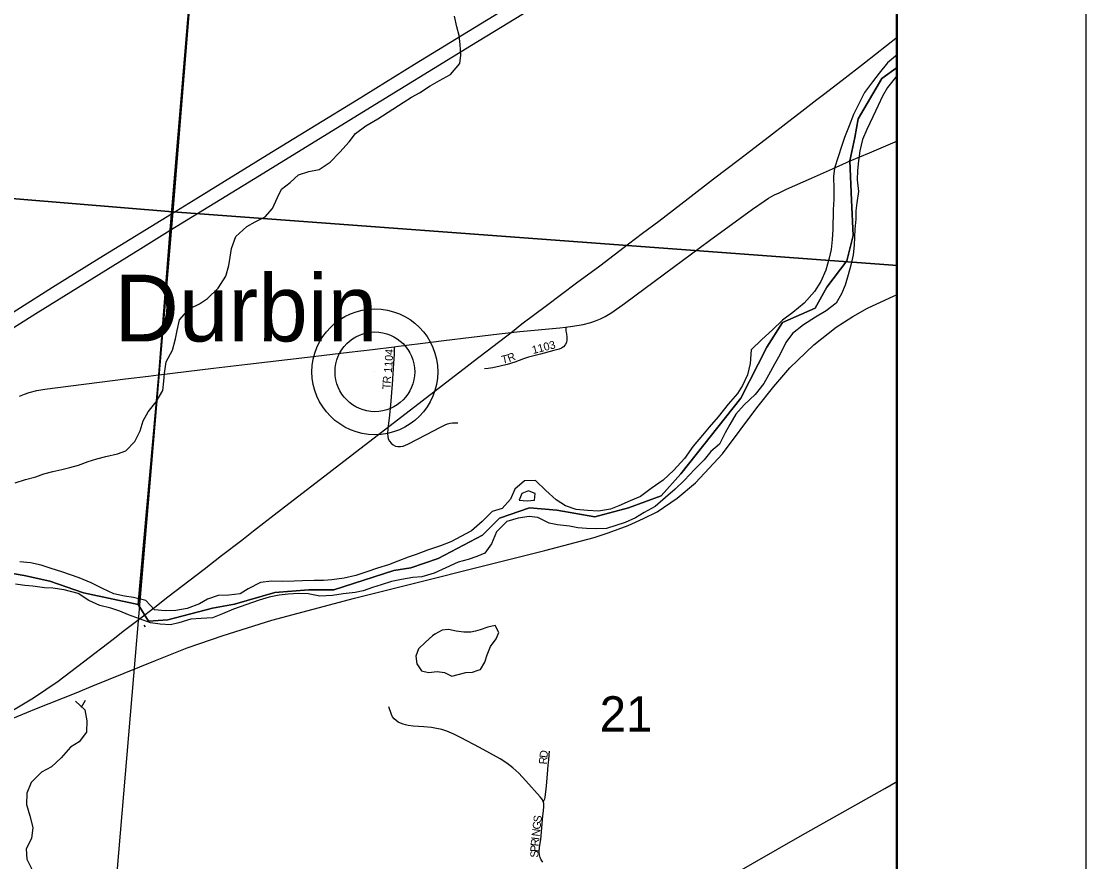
# Model space of a CAD drawing. Extents: x 0 to 680, y 0 to 440.
# Drawn here: x 268.81 to 288.52, y 293.89 to 309.46 of the extents above; entities that cross this region are included whole.
import ezdxf

# ---------------------------------------------------------------- set-up
doc = ezdxf.new("R2010")
doc.units = 0
for name, color, linetype in [('GM_X_Adjacent_County', 7, 'Continuous'), ('GM_X_County', 7, 'Continuous'), ('GM_X_County_Road', 7, 'Continuous'), ('GM_X_Major_River', 7, 'Continuous'), ('GM_X_Minor_Lake', 7, 'Continuous'), ('GM_X_Minor_River', 7, 'Continuous'), ('GM_X_Rail_Line', 7, 'Continuous'), ('GM_X_Section', 7, 'Continuous'), ('GM_X_Section_Text', 7, 'Continuous'), ('GM_X_State_Route', 7, 'Continuous'), ('GM_X_Township', 7, 'Continuous'), ('GM_X_Township_Subdivision', 7, 'Continuous'), ('GM_X_Township_Subdivision_Text', 7, 'Continuous'), ('GM_X_Unincorporated', 7, 'Continuous'), ('GM_X_Unincorporated_Location', 7, 'Continuous'), ('GM_X_Unincorporated_Text', 7, 'Continuous'), ('SH_Data', 7, 'Continuous'), ('SH_Text', 7, 'Continuous')]:
    doc.layers.add(name, color=color, linetype=linetype)

msp = doc.modelspace()

# ---------------------------------------------------------------- linework, layer by layer
at = {"layer": 'GM_X_Adjacent_County'}
msp.add_lwpolyline([(285.035, 209.752), (285.035, 415.359)], dxfattribs=at)
at = {"layer": 'GM_X_County'}
msp.add_lwpolyline([(285.035, 209.752), (285.035, 415.359)], dxfattribs=at)
at = {"layer": 'GM_X_County_Road'}
for points in [[(284.161, 306.872), (284.338, 306.946), (284.514, 307.017), (284.863, 307.168), (285.035, 307.241)], [(278.888, 303.792), (279.021, 303.81), (279.212, 303.843), (279.353, 303.877), (279.444, 303.907), (279.533, 303.943), (279.62, 303.986), (279.744, 304.06), (279.982, 304.227), (280.722, 304.78), (281.554, 305.397), (282.121, 305.808), (282.35, 305.977), (282.565, 306.125), (282.647, 306.178), (282.69, 306.202), (282.757, 306.239), (282.843, 306.282), (282.977, 306.344), (283.442, 306.552), (283.83, 306.721), (284.088, 306.841), (284.129, 306.858), (284.155, 306.869), (284.161, 306.872)], [(275.715, 303.427), (275.795, 303.437), (276.396, 303.511), (276.634, 303.543), (277.147, 303.606), (277.502, 303.652), (277.658, 303.67), (278.043, 303.708), (278.781, 303.779), (278.888, 303.792)], [(271.348, 302.908), (271.355, 302.908), (272.371, 303.034), (272.999, 303.106), (274.107, 303.233), (274.88, 303.326), (275.314, 303.377), (275.715, 303.427)], [(268.776, 302.511), (268.866, 302.55), (268.957, 302.581), (269.098, 302.618), (269.242, 302.644), (269.725, 302.706), (270.256, 302.772), (270.737, 302.833), (271.165, 302.885), (271.348, 302.908)], [(280.839, 292.986), (280.874, 293.006), (281.927, 293.615), (283.235, 294.366), (284.803, 295.249), (285.035, 295.38)]]:
    msp.add_lwpolyline(points, dxfattribs=at)
at = {"layer": 'GM_X_Major_River'}
for points in [[(285.035, 308.839), (284.852, 308.685), (284.693, 308.498), (284.57, 308.334), (284.423, 308.135), (284.317, 307.929), (284.223, 307.729), (284.141, 307.522), (284.053, 307.304), (283.996, 307.138), (283.938, 306.943), (283.868, 306.736), (283.852, 306.582), (283.853, 306.344), (283.855, 306.159), (283.844, 305.963), (283.836, 305.6), (283.826, 305.415), (283.804, 305.231), (283.77, 305.071), (283.706, 304.846), (283.618, 304.634), (283.495, 304.452), (283.305, 304.236), (283.099, 304.062), (282.905, 303.923), (282.717, 303.743), (282.522, 303.563), (282.327, 303.37), (282.304, 303.121), (282.257, 302.907), (282.164, 302.713), (282.071, 302.56), (281.9, 302.362), (281.716, 302.133), (281.545, 301.941), (281.422, 301.789), (281.251, 301.584), (281.091, 301.361), (280.896, 301.145), (280.695, 300.959), (280.471, 300.803), (280.278, 300.653), (280.085, 300.574), (279.875, 300.483), (279.719, 300.421), (279.498, 300.384), (279.295, 300.394), (279.082, 300.417), (278.887, 300.481), (278.711, 300.592), (278.522, 300.764), (278.334, 300.954), (278.126, 300.947), (277.947, 300.793), (277.871, 300.604), (277.713, 300.435), (277.527, 300.38), (277.344, 300.193), (277.144, 300.019), (276.764, 299.813), (276.572, 299.74), (276.332, 299.662), (276.122, 299.583), (275.972, 299.533), (275.78, 299.459), (275.606, 299.392), (275.408, 299.325), (275.21, 299.257), (275.006, 299.19), (274.791, 299.142), (274.558, 299.111), (274.403, 299.097), (274.23, 299.1), (274.015, 299.093), (273.861, 299.085), (273.64, 299.083), (273.444, 299.088), (273.241, 299.062), (273.012, 298.942)], [(285.035, 308.469), (284.995, 308.414), (284.848, 308.227), (284.755, 308.068), (284.674, 307.897), (284.58, 307.685), (284.467, 307.449), (284.386, 307.267), (284.339, 307.059), (284.311, 306.869), (284.295, 306.691), (284.291, 306.519), (284.31, 306.304), (284.282, 306.096), (284.266, 305.948), (284.263, 305.793), (284.247, 305.609), (284.238, 305.46), (284.234, 305.311), (284.212, 305.133), (284.172, 304.937), (284.121, 304.76), (284.063, 304.571), (284, 304.411), (283.9, 304.235), (283.713, 304.096), (283.514, 303.975), (283.296, 303.837), (283.09, 303.675), (282.967, 303.505), (282.855, 303.281), (282.756, 303.105), (282.644, 302.899), (282.557, 302.746), (282.398, 302.541), (282.197, 302.355), (282.038, 302.18), (281.927, 301.986), (281.846, 301.833), (281.74, 301.627), (281.576, 301.488), (281.454, 301.335), (281.277, 301.155), (281.088, 300.957), (280.918, 300.788), (280.736, 300.637), (280.547, 300.468), (280.342, 300.36), (280.185, 300.262), (279.993, 300.171), (279.819, 300.115), (279.645, 300.065), (279.466, 300.057), (279.276, 300.061), (279.116, 300.077), (278.962, 300.104), (278.736, 300.133), (278.582, 300.16), (278.376, 300.266), (278.216, 300.287), (278.012, 300.256), (277.803, 300.189), (277.608, 300.003), (277.519, 299.778), (277.396, 299.603), (277.246, 299.546), (277.084, 299.49), (276.899, 299.441), (276.67, 299.333), (276.454, 299.236), (276.226, 299.17), (276.059, 299.156), (275.85, 299.118), (275.664, 299.081), (275.472, 299.02), (275.31, 298.969), (275.142, 298.908), (274.993, 298.875), (274.772, 298.85)], [(278.278, 300.729), (278.203, 300.759), (278.078, 300.713), (278.029, 300.588)], [(278.029, 300.588), (278.177, 300.575), (278.314, 300.585), (278.328, 300.71), (278.278, 300.729)], [(273.012, 298.942), (272.861, 298.85), (272.652, 298.825), (272.456, 298.824), (272.258, 298.751), (272.107, 298.665), (271.879, 298.58), (271.67, 298.543), (271.473, 298.536), (271.277, 298.558), (271.114, 298.728), (270.889, 298.786), (270.723, 298.808), (270.522, 298.854), (270.31, 298.954), (270.103, 299.054), (269.879, 299.148), (269.72, 299.205), (269.56, 299.262), (269.365, 299.32), (269.176, 299.384), (268.981, 299.424), (268.779, 299.446)], [(274.772, 298.85), (274.569, 298.819), (274.337, 298.812), (274.123, 298.853), (273.951, 298.856), (273.748, 298.849), (273.587, 298.829), (273.401, 298.791), (273.216, 298.736), (272.736, 298.567), (272.537, 298.482), (272.351, 298.409), (272.142, 298.396), (271.946, 298.382), (271.724, 298.316), (271.574, 298.277), (271.378, 298.288), (271.2, 298.315), (270.999, 298.391), (270.793, 298.461), (270.633, 298.53), (270.468, 298.587), (270.261, 298.639), (270.06, 298.727), (269.861, 298.857), (269.601, 298.928), (269.393, 298.956), (269.238, 298.965), (269.025, 298.994), (268.876, 299.009), (268.704, 299.031)]]:
    msp.add_lwpolyline(points, dxfattribs=at)
at = {"layer": 'GM_X_Minor_Lake'}
for points in [[(277.272, 297.439), (277.312, 297.453), (277.391, 297.589), (277.435, 297.725), (277.496, 297.879), (277.605, 298.02), (277.654, 298.138), (277.584, 298.264), (277.447, 298.236), (277.309, 298.184), (277.22, 298.161), (277.131, 298.144), (277.006, 298.14), (276.863, 298.159), (276.721, 298.191), (276.602, 298.18), (276.47, 298.105)], [(276.47, 298.105), (276.422, 298.075), (276.296, 297.958), (276.164, 297.835), (276.114, 297.699), (276.136, 297.556), (276.218, 297.424), (276.348, 297.393), (276.509, 297.415), (276.646, 297.395), (276.782, 297.328), (277.044, 297.396), (277.163, 297.401), (277.272, 297.439)]]:
    msp.add_lwpolyline(points, dxfattribs=at)
at = {"layer": 'GM_X_Minor_River'}
for points in [[(268.698, 300.906), (268.889, 300.969), (269.08, 301.021), (269.229, 301.072), (269.39, 301.118), (269.557, 301.158), (269.706, 301.191), (269.867, 301.237), (270.046, 301.3), (270.208, 301.352), (270.375, 301.398), (270.589, 301.443), (270.745, 301.5), (270.913, 301.676), (271.011, 301.871), (271.067, 302.055), (271.158, 302.226), (271.309, 302.409), (271.43, 302.615), (271.45, 302.788), (271.464, 302.936), (271.49, 303.15), (271.612, 303.362), (271.662, 303.576), (271.694, 303.73), (271.738, 303.925), (271.919, 304.131), (272.11, 304.224), (272.26, 304.323), (272.452, 304.511), (272.598, 304.736), (272.654, 304.931), (272.674, 305.085), (272.699, 305.251), (272.785, 305.47), (272.984, 305.658), (273.14, 305.74), (273.325, 305.833), (273.464, 305.991), (273.555, 306.192), (273.629, 306.346), (273.791, 306.469), (273.941, 306.61), (274.132, 306.673), (274.323, 306.712), (274.527, 306.847), (274.707, 307.035), (274.882, 307.223), (274.997, 307.376), (275.189, 307.517), (275.411, 307.651), (275.878, 307.954), (276.034, 308.048), (276.184, 308.129), (276.381, 308.263), (276.555, 308.362), (276.759, 308.473), (276.928, 308.673), (276.947, 308.827), (276.938, 309.024), (276.916, 309.196), (276.877, 309.351), (276.831, 309.548)], [(271.076, 298.273), (271.105, 298.239)], [(269.813, 296.863), (269.984, 296.701), (270.023, 296.498), (270.014, 296.29), (269.881, 296.114), (269.72, 296.015), (269.545, 295.815), (269.37, 295.65), (269.185, 295.551), (268.992, 295.357), (268.912, 295.162), (268.904, 294.948), (268.967, 294.74), (269.023, 294.525), (268.997, 294.323), (268.9, 294.128), (268.909, 293.938), (269.025, 293.717)], [(269.927, 296.755), (269.998, 296.885)]]:
    msp.add_lwpolyline(points, dxfattribs=at)
at = {"layer": 'GM_X_Rail_Line'}
for points in [[(277.904, 303.713), (278.08, 303.853), (278.533, 304.192), (279.091, 304.612), (279.52, 304.929), (280.056, 305.333), (280.315, 305.529), (280.614, 305.756), (281.16, 306.175), (281.628, 306.537), (282.112, 306.903), (282.666, 307.331), (282.968, 307.562), (283.264, 307.792), (283.543, 308.005), (283.667, 308.103), (284.013, 308.368), (284.426, 308.686), (285.035, 309.167)], [(268.551, 296.505), (269.088, 296.728), (269.827, 297.02), (270.134, 297.149), (271.293, 297.619), (271.883, 297.851), (272.55, 298.082), (273.449, 298.366), (274.98, 298.773), (278.507, 299.653), (279.417, 299.894), (279.679, 299.981), (280.045, 300.117), (280.334, 300.245), (280.587, 300.372), (280.954, 300.626), (281.293, 300.906), (281.795, 301.443), (282.433, 302.294), (282.743, 302.692), (283.038, 303.035), (283.483, 303.462), (283.898, 303.788), (284.209, 303.99), (284.479, 304.141), (284.976, 304.371), (285.035, 304.394)], [(277.063, 303.068), (277.178, 303.157), (277.904, 303.713)], [(267.272, 295.992), (267.798, 296.242), (268.108, 296.396), (268.3, 296.493), (268.495, 296.604), (268.606, 296.667), (269.034, 296.927), (269.489, 297.235), (269.964, 297.59), (270.508, 298.01), (270.723, 298.177), (270.993, 298.386), (271.281, 298.606), (271.525, 298.797), (272.194, 299.312), (272.515, 299.56), (272.89, 299.849), (273.111, 300.018), (273.492, 300.315), (273.764, 300.523), (274.108, 300.788), (277.063, 303.068)]]:
    msp.add_lwpolyline(points, dxfattribs=at)
at = {"layer": 'GM_X_Section'}
for points in [[(257.365, 323.612), (272.932, 322.173), (271.613, 305.928), (256.695, 307.161)], [(285.035, 304.934), (285.035, 321.065), (272.932, 322.173), (271.613, 305.928)], [(256.695, 307.161), (271.613, 305.928), (270.277, 290.122), (255.254, 291.464)], [(285.035, 288.93), (285.035, 304.934), (271.613, 305.928), (270.277, 290.122)]]:
    msp.add_lwpolyline(points, close=True, dxfattribs=at)
at = {"layer": 'GM_X_State_Route'}
for points in [[(268.521, 303.985), (269.386, 304.529), (270.254, 305.067), (271.592, 305.89), (271.993, 306.137), (273.441, 307.03), (274.27, 307.538), (275.015, 307.997), (276.092, 308.66), (278.786, 310.315), (280.482, 311.363), (281.891, 312.23), (282.637, 312.688), (283.507, 313.223), (285.035, 314.165)], [(261.287, 299.13), (261.918, 299.536), (262.844, 300.109), (263.215, 300.339), (264.371, 301.067), (265.118, 301.538), (267.277, 302.907), (269.08, 304.045), (271.02, 305.251), (271.568, 305.588), (273.218, 306.603), (275.117, 307.768), (277.147, 309.013), (279.326, 310.349), (281.604, 311.761), (282.831, 312.515), (284.787, 313.72), (285.035, 313.873)]]:
    msp.add_lwpolyline(points, dxfattribs=at)
at = {"layer": 'GM_X_Township'}
for points in [[(272.434, 315.959), (271.592, 305.89), (271.568, 305.588), (271.355, 302.908), (270.974, 298.654), (271.162, 298.344), (271.525, 298.369), (272.347, 298.586), (272.757, 298.659), (273.507, 298.876), (274.135, 298.925), (274.594, 298.925), (275.706, 299.287), (276.02, 299.336), (276.527, 299.505), (277.349, 299.94), (277.663, 300.254), (278.219, 300.448), (278.726, 300.399), (279.427, 300.278), (280.055, 300.448), (280.659, 300.665), (281.022, 301.076), (282.134, 302.477), (282.617, 303.42), (282.907, 303.879), (283.511, 304.145), (283.728, 304.531), (284.095, 305.017), (284.211, 305.491), (284.186, 306.141), (284.155, 306.869), (284.246, 307.301), (284.308, 307.649), (284.743, 308.398), (285.035, 308.609), (285.035, 336.894)], [(267.852, 299.364), (268.864, 299.192), (269.338, 299.085), (269.962, 298.87), (270.974, 298.654), (271.355, 302.908), (271.568, 305.588), (271.592, 305.89), (272.434, 315.959), (272.949, 322.12), (273.328, 326.241)], [(285.035, 209.752), (285.035, 308.609), (284.743, 308.398), (284.308, 307.649), (284.246, 307.301), (284.155, 306.869), (284.186, 306.141), (284.211, 305.491), (284.095, 305.017), (283.728, 304.531), (283.511, 304.145), (282.907, 303.879), (282.617, 303.42), (282.134, 302.477), (281.022, 301.076), (280.659, 300.665), (280.055, 300.448), (279.427, 300.278), (278.726, 300.399), (278.219, 300.448), (277.663, 300.254), (277.349, 299.94), (276.527, 299.505), (276.02, 299.336), (275.706, 299.287), (274.594, 298.925), (274.135, 298.925), (273.507, 298.876), (272.757, 298.659), (272.347, 298.586), (271.525, 298.369), (271.162, 298.344), (270.974, 298.654), (269.962, 298.87), (269.338, 299.085), (268.864, 299.192), (267.852, 299.364)]]:
    msp.add_lwpolyline(points, dxfattribs=at)
at = {"layer": 'GM_X_Township_Subdivision'}
for points in [[(278.888, 303.792), (278.89, 303.775), (278.896, 303.72), (278.905, 303.667), (278.913, 303.603), (278.913, 303.557), (278.904, 303.509), (278.883, 303.466), (278.851, 303.429), (278.812, 303.401), (278.767, 303.381), (278.671, 303.358), (278.425, 303.294), (278.203, 303.234), (278.111, 303.203), (277.947, 303.143), (277.805, 303.1), (277.679, 303.07), (277.541, 303.04), (277.457, 303.024), (277.386, 303.017)], [(275.715, 303.427), (275.715, 303.389), (275.715, 303.291), (275.703, 303.123), (275.676, 302.736), (275.643, 302.349), (275.62, 302.107), (275.605, 301.962), (275.598, 301.914), (275.591, 301.817), (275.594, 301.769), (275.605, 301.722), (275.627, 301.678), (275.657, 301.64), (275.694, 301.61), (275.736, 301.59), (275.783, 301.578), (275.832, 301.578), (275.879, 301.588), (275.97, 301.623), (276.315, 301.803), (276.572, 301.939), (276.659, 301.981), (276.704, 301.998), (276.75, 302.012), (276.797, 302.02), (276.844, 302.022), (276.891, 302.019)], [(278.472, 295.007), (278.459, 295.037), (278.448, 295.056), (278.417, 295.094), (278.153, 295.389), (278.02, 295.529), (277.913, 295.628), (277.798, 295.717), (277.677, 295.796), (277.295, 296.007), (276.952, 296.187), (276.821, 296.251), (276.687, 296.307), (276.595, 296.338), (276.501, 296.361), (276.406, 296.376), (276.261, 296.389), (276.067, 296.402), (275.971, 296.414), (275.924, 296.425), (275.878, 296.439), (275.832, 296.456), (275.789, 296.477), (275.749, 296.504), (275.714, 296.538), (275.685, 296.577), (275.663, 296.62), (275.614, 296.757)], [(278.472, 295.007), (278.481, 295.014), (278.488, 295.019), (278.494, 295.029), (278.501, 295.054), (278.508, 295.083), (278.534, 295.296), (278.552, 295.514), (278.568, 295.681), (278.576, 295.779), (278.583, 295.868), (278.591, 295.938), (278.591, 295.937)], [(278.464, 293.885), (278.438, 293.926), (278.418, 293.97), (278.405, 294.016), (278.401, 294.065), (278.408, 294.161), (278.427, 294.305), (278.47, 294.739), (278.481, 294.835), (278.487, 294.916), (278.487, 294.948), (278.486, 294.97), (278.481, 294.988), (278.472, 295.007)]]:
    msp.add_lwpolyline(points, dxfattribs=at)
at = {"layer": 'GM_X_Unincorporated'}
for radius in [1.165, 0.738]:
    msp.add_circle((275.357, 302.964), radius, dxfattribs=at)
at = {"layer": 'GM_X_Unincorporated_Location'}
msp.add_line((275.357, 302.964), (275.357, 302.964), dxfattribs=at)
at = {"layer": 'SH_Data'}
for p, q in [((288.52, 418.859), (288.52, 173.859)), ((285.02, 415.359), (285.02, 177.359))]:
    msp.add_line(p, q, dxfattribs=at)
at = {"layer": 'SH_Text'}
for points in [[(47.02, 415.359), (285.02, 415.359), (285.02, 177.359), (47.02, 177.359)], [(285.019, 415.359), (47.02, 415.359), (47.02, 177.359), (285.019, 177.359)]]:
    msp.add_lwpolyline(points, close=True, dxfattribs=at)

# ---------------------------------------------------------------- texts
at = {"layer": 'GM_X_Section_Text'}
msp.add_text('21', height=0.6552, rotation=0, dxfattribs=at).set_placement((279.52, 296.3))
at = {"layer": 'GM_X_Township_Subdivision_Text'}
for s, height, rotation, p in [('1104', 0.1482, 85.9088, (275.671, 302.942)), ('1103', 0.1482, 14.5342, (278.287, 303.293)), ('T', 0.148, 12.4592, (277.719, 303.112)), ('R', 0.148, 21.1192, (277.844, 303.141)), ('R', 0.148, 85.4541, (275.647, 302.742)), ('T', 0.148, 88.743, (275.645, 302.639)), ('D', 0.148, 82.8343, (278.549, 295.805)), ('R', 0.148, 85.4299, (278.54, 295.689)), ('S', 0.148, 83.346, (278.436, 294.611)), ('N', 0.148, 83.3629, (278.405, 294.352)), ('G', 0.148, 83.3629, (278.421, 294.481)), ('R', 0.148, 84.4296, (278.387, 294.171)), ('I', 0.148, 83.4281, (278.398, 294.287)), ('P', 0.148, 88.3607, (278.384, 294.069)), ('S', 0.148, 89.8361, (278.384, 293.966))]:
    msp.add_text(s, height=height, rotation=rotation, dxfattribs=at).set_placement(p)
at = {"layer": 'GM_X_Unincorporated_Text'}
msp.add_text('Durbin', height=1.2362, rotation=0, dxfattribs=at).set_placement((270.533, 303.527))

doc.saveas('drawing.dxf')
